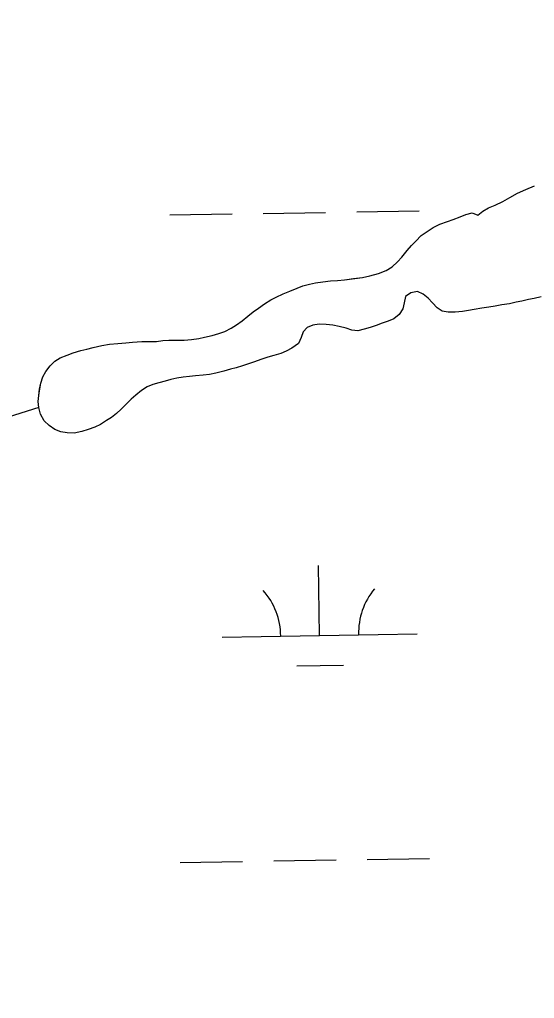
# Model space of a CAD drawing. Extents: x 3855477 to 3893699, y 299188 to 325115.
# Drawn here: x 3874591 to 3874855, y 306098 to 306601 of the extents above; entities that cross this region are included whole.
import ezdxf

# ---------------------------------------------------------------- set-up
doc = ezdxf.new("R2010")
doc.units = 0
doc.layers.add('V-TOPO-SHOR', color=7, linetype='Continuous')
doc.layers.add('V-WETL-SWMP', color=7, linetype='Continuous')

msp = doc.modelspace()

# ---------------------------------------------------------------- linework, layer by layer
at = {"layer": 'V-TOPO-SHOR'}
for points in [[(3874600.95, 306401.88), (3873926.32, 306189), (3873608.82, 306098.28), (3873593.7, 306143.64), (3873623.94, 306189), (3873639.06, 306219.23), (3873699.53, 306279.71), (3873790.25, 306370.42), (3873926.32, 306491.38), (3874001.92, 306582.09), (3874107.75, 306687.92), (3874213.58, 306763.52), (3874274.06, 306823.99), (3874379.89, 306899.59), (3874470.61, 306975.18), (3874531.08, 307005.42), (3874621.8, 307035.66), (3874667.15, 307050.78), (3874730.3, 307067.88)], [(3874653.74, 306435.7), (3874656.79, 306435.73), (3874661.23, 306435.83), (3874664.47, 306436.21), (3874667.61, 306436.41), (3874670.92, 306436.53), (3874675.54, 306436.45), (3874679.2, 306436.82), (3874682.96, 306437.36), (3874685.93, 306437.92), (3874689.78, 306438.9), (3874693.2, 306439.88), (3874696.35, 306440.96), (3874699.69, 306442.55), (3874702.34, 306444.34), (3874705.25, 306446.46), (3874708.25, 306448.85), (3874710.99, 306450.98), (3874713.64, 306452.94), (3874716.64, 306455.06), (3874719.9, 306457.18), (3874722.63, 306458.61), (3874726.23, 306460.21), (3874729.74, 306461.54), (3874733.51, 306463.21), (3874736.41, 306464.3), (3874739.91, 306465.19), (3874742.88, 306465.92), (3874746.64, 306466.38), (3874750.65, 306466.92), (3874754.14, 306467.12), (3874757.72, 306467.49), (3874762.35, 306468.1), (3874766.98, 306468.72), (3874770.83, 306469.52), (3874775.29, 306470.75), (3874779.24, 306472.25), (3874782.23, 306474.11), (3874785.07, 306476.68), (3874787.2, 306479.08), (3874789.96, 306482.43), (3874792.27, 306485), (3874794.49, 306487.31), (3874797.24, 306490.23), (3874800.69, 306492.69), (3874803.33, 306494.39), (3874806.76, 306495.98), (3874810.62, 306497.39), (3874813.51, 306498.48), (3874817.19, 306499.8), (3874820.09, 306500.97), (3874823.33, 306501.87), (3874826.18, 306500.69), (3874828.74, 306502.65), (3874831.74, 306504.42), (3874835.07, 306505.76), (3874839.02, 306507.61), (3874842.64, 306509.81), (3874846.68, 306511.91), (3874850.9, 306513.93), (3874855.37, 306515.77)], [(3874835.11, 306453.92), (3874831.97, 306453.45), (3874828.38, 306452.91), (3874824.36, 306452.19), (3874821.39, 306451.72), (3874818.33, 306451.17), (3874814.67, 306450.8), (3874811.1, 306450.77), (3874807.97, 306451.35), (3874805.3, 306453.05), (3874802.99, 306455.71), (3874800.77, 306458.01), (3874798.19, 306460.15), (3874795.34, 306461.51), (3874791.84, 306460.7), (3874789.11, 306458.92), (3874788.44, 306455.62), (3874787.78, 306452.58), (3874785.81, 306449.57), (3874783.07, 306447.44), (3874780.26, 306446.27), (3874777.1, 306445.19), (3874774.12, 306444.02), (3874770.96, 306442.95), (3874767.81, 306442.04), (3874764.58, 306441.32), (3874761.53, 306441.63), (3874758.59, 306442.56), (3874755.03, 306443.4), (3874751.73, 306444.16), (3874748.34, 306444.57), (3874744.77, 306444.63), (3874741.54, 306444.08), (3874738.56, 306443), (3874736.51, 306440.77), (3874735.5, 306437.74), (3874734.14, 306434.8), (3874730.7, 306432.34), (3874727.88, 306430.73), (3874725.08, 306429.65), (3874721.48, 306428.58), (3874718.42, 306427.67), (3874714.91, 306426.51), (3874711.58, 306425.35), (3874708.43, 306424.28), (3874705.45, 306423.29), (3874702.21, 306422.3), (3874699.32, 306421.48), (3874695.81, 306420.49), (3874691.79, 306419.52), (3874688.56, 306418.88), (3874685.32, 306418.5), (3874681.31, 306418.14), (3874678.17, 306417.85), (3874675.02, 306417.38), (3874671.71, 306417), (3874668.64, 306416.27), (3874665.67, 306415.45), (3874662.43, 306414.55), (3874659.36, 306413.65), (3874656.46, 306412.39), (3874653.64, 306410.53), (3874650.73, 306408.22), (3874648.34, 306406.09), (3874645.94, 306403.78), (3874643.19, 306400.95), (3874640.8, 306398.73), (3874638.24, 306396.77), (3874635.68, 306395.16), (3874632.51, 306393.04), (3874629.61, 306391.7), (3874626.19, 306390.62), (3874622.95, 306389.46), (3874619.02, 306388.75), (3874615.45, 306388.81), (3874612.23, 306389.39), (3874609.12, 306390.49), (3874606.1, 306392.64), (3874603.62, 306395.03), (3874601.76, 306398.38), (3874600.95, 306401.88), (3874600.57, 306404.93), (3874600.8, 306407.98), (3874601.29, 306411.36), (3874601.96, 306414.4), (3874602.89, 306417.61), (3874604.42, 306420.37), (3874606.65, 306423.29), (3874609.13, 306425.6), (3874611.86, 306427.39), (3874615.37, 306428.8), (3874618.52, 306429.88), (3874622.47, 306431.12), (3874625.44, 306431.85), (3874628.68, 306432.66), (3874633.23, 306433.72), (3874637.07, 306434.34), (3874641.44, 306434.79), (3874645.45, 306435.15), (3874649.03, 306435.44), (3874653.74, 306435.7)], [(3874858.72, 306458.64), (3874855.22, 306457.92), (3874852.25, 306457.28), (3874848.83, 306456.46), (3874845.86, 306455.91), (3874842.45, 306455.18), (3874838.61, 306454.55), (3874835.11, 306453.92)]]:
    msp.add_lwpolyline(points, dxfattribs=at)
at = {"layer": 'V-WETL-SWMP'}
for p, q in [((3874842.64, 306509.81), (3874846.68, 306511.91)), ((3874846.68, 306511.91), (3874850.9, 306513.93)), ((3874850.9, 306513.93), (3874855.38, 306515.77)), ((3874835.07, 306505.76), (3874839.02, 306507.61)), ((3874839.02, 306507.61), (3874842.64, 306509.81)), ((3874716.08, 306501.56), (3874748.08, 306502.08)), ((3874764.08, 306502.34), (3874796.07, 306502.87)), ((3874820.09, 306500.97), (3874823.33, 306501.87)), ((3874823.33, 306501.87), (3874826.18, 306500.69)), ((3874826.18, 306500.69), (3874828.74, 306502.65)), ((3874828.74, 306502.65), (3874831.74, 306504.42)), ((3874831.74, 306504.42), (3874835.07, 306505.76)), ((3874668.09, 306500.78), (3874700.09, 306501.3)), ((3874806.76, 306495.98), (3874810.62, 306497.39)), ((3874810.62, 306497.39), (3874813.51, 306498.47)), ((3874813.51, 306498.47), (3874817.19, 306499.8)), ((3874817.19, 306499.8), (3874820.09, 306500.97)), ((3874797.24, 306490.22), (3874800.69, 306492.69)), ((3874800.69, 306492.69), (3874803.33, 306494.39)), ((3874803.33, 306494.39), (3874806.76, 306495.98)), ((3874792.27, 306485), (3874794.49, 306487.31)), ((3874794.49, 306487.31), (3874797.24, 306490.22)), ((3874787.2, 306479.08), (3874789.96, 306482.43)), ((3874789.96, 306482.43), (3874792.27, 306485)), ((3874782.24, 306474.11), (3874785.07, 306476.67)), ((3874785.07, 306476.67), (3874787.2, 306479.08)), ((3874775.29, 306470.75), (3874779.24, 306472.25)), ((3874779.24, 306472.25), (3874782.24, 306474.11)), ((3874742.88, 306465.92), (3874746.64, 306466.38)), ((3874746.64, 306466.38), (3874750.66, 306466.92)), ((3874750.66, 306466.92), (3874754.14, 306467.12)), ((3874754.14, 306467.12), (3874757.72, 306467.49)), ((3874757.72, 306467.49), (3874766.98, 306468.72)), ((3874766.98, 306468.72), (3874770.83, 306469.52)), ((3874770.83, 306469.52), (3874775.29, 306470.75)), ((3874726.23, 306460.21), (3874729.74, 306461.54)), ((3874729.74, 306461.54), (3874733.51, 306463.21)), ((3874733.51, 306463.21), (3874736.41, 306464.29)), ((3874736.41, 306464.29), (3874739.91, 306465.19)), ((3874739.91, 306465.19), (3874742.88, 306465.92)), ((3874795.34, 306461.51), (3874791.84, 306460.7)), ((3874798.19, 306460.15), (3874795.34, 306461.51)), ((3874716.64, 306455.06), (3874719.9, 306457.18)), ((3874719.9, 306457.18), (3874722.63, 306458.61)), ((3874722.63, 306458.61), (3874726.23, 306460.21)), ((3874789.11, 306458.92), (3874788.44, 306455.62)), ((3874791.84, 306460.7), (3874789.11, 306458.92)), ((3874800.77, 306458.01), (3874798.19, 306460.15)), ((3874802.99, 306455.71), (3874800.77, 306458.01)), ((3874848.83, 306456.46), (3874845.86, 306455.91)), ((3874852.25, 306457.27), (3874848.83, 306456.46)), ((3874855.22, 306457.92), (3874852.25, 306457.27)), ((3874858.72, 306458.64), (3874855.22, 306457.92)), ((3874710.99, 306450.98), (3874713.64, 306452.94)), ((3874713.64, 306452.94), (3874716.64, 306455.06)), ((3874787.78, 306452.58), (3874785.81, 306449.57)), ((3874788.44, 306455.62), (3874787.78, 306452.58)), ((3874805.3, 306453.05), (3874802.99, 306455.71)), ((3874807.97, 306451.35), (3874805.3, 306453.05)), ((3874811.1, 306450.77), (3874807.97, 306451.35)), ((3874821.39, 306451.72), (3874818.33, 306451.17)), ((3874824.36, 306452.19), (3874821.39, 306451.72)), ((3874828.38, 306452.91), (3874824.36, 306452.19)), ((3874831.97, 306453.45), (3874828.38, 306452.91)), ((3874835.11, 306453.92), (3874831.97, 306453.45)), ((3874838.61, 306454.55), (3874835.11, 306453.92)), ((3874842.45, 306455.18), (3874838.61, 306454.55)), ((3874845.86, 306455.91), (3874842.45, 306455.18)), ((3874702.34, 306444.34), (3874705.25, 306446.46)), ((3874705.25, 306446.46), (3874708.25, 306448.85)), ((3874708.25, 306448.85), (3874710.99, 306450.98)), ((3874780.26, 306446.27), (3874777.1, 306445.19)), ((3874783.07, 306447.44), (3874780.26, 306446.27)), ((3874785.81, 306449.57), (3874783.07, 306447.44)), ((3874814.67, 306450.8), (3874811.1, 306450.77)), ((3874818.33, 306451.17), (3874814.67, 306450.8)), ((3874696.35, 306440.96), (3874699.69, 306442.55)), ((3874699.69, 306442.55), (3874702.34, 306444.34)), ((3874738.56, 306443), (3874736.51, 306440.77)), ((3874741.54, 306444.08), (3874738.56, 306443)), ((3874744.77, 306444.63), (3874741.54, 306444.08)), ((3874748.34, 306444.57), (3874744.77, 306444.63)), ((3874751.73, 306444.16), (3874748.34, 306444.57)), ((3874755.03, 306443.4), (3874751.73, 306444.16)), ((3874758.59, 306442.56), (3874755.03, 306443.4)), ((3874761.53, 306441.63), (3874758.59, 306442.56)), ((3874764.58, 306441.32), (3874761.53, 306441.63)), ((3874767.81, 306442.04), (3874764.58, 306441.32)), ((3874770.97, 306442.95), (3874767.81, 306442.04)), ((3874774.12, 306444.02), (3874770.97, 306442.95)), ((3874777.1, 306445.19), (3874774.12, 306444.02)), ((3874661.24, 306435.83), (3874664.47, 306436.21)), ((3874664.47, 306436.21), (3874667.61, 306436.41)), ((3874667.61, 306436.41), (3874670.92, 306436.53)), ((3874670.92, 306436.53), (3874675.54, 306436.45)), ((3874675.54, 306436.45), (3874679.2, 306436.82)), ((3874679.2, 306436.82), (3874682.96, 306437.36)), ((3874682.96, 306437.36), (3874685.93, 306437.92)), ((3874685.93, 306437.92), (3874689.78, 306438.9)), ((3874689.78, 306438.9), (3874693.2, 306439.88)), ((3874693.2, 306439.88), (3874696.35, 306440.96)), ((3874735.5, 306437.74), (3874734.14, 306434.8)), ((3874736.51, 306440.77), (3874735.5, 306437.74)), ((3874618.53, 306429.88), (3874622.47, 306431.12)), ((3874622.47, 306431.12), (3874625.44, 306431.85)), ((3874625.44, 306431.85), (3874628.68, 306432.66)), ((3874628.68, 306432.66), (3874633.23, 306433.71)), ((3874633.23, 306433.71), (3874637.08, 306434.34)), ((3874637.08, 306434.34), (3874641.44, 306434.79)), ((3874641.44, 306434.79), (3874645.45, 306435.15)), ((3874645.45, 306435.15), (3874649.03, 306435.44)), ((3874649.03, 306435.44), (3874653.74, 306435.7)), ((3874653.74, 306435.7), (3874656.79, 306435.73)), ((3874656.79, 306435.73), (3874661.24, 306435.83)), ((3874730.7, 306432.33), (3874727.88, 306430.73)), ((3874734.14, 306434.8), (3874730.7, 306432.33)), ((3874609.13, 306425.6), (3874611.86, 306427.38)), ((3874611.86, 306427.38), (3874615.37, 306428.8)), ((3874615.37, 306428.8), (3874618.53, 306429.88)), ((3874714.91, 306426.51), (3874711.58, 306425.35)), ((3874718.42, 306427.67), (3874714.91, 306426.51)), ((3874721.49, 306428.58), (3874718.42, 306427.67)), ((3874725.08, 306429.64), (3874721.49, 306428.58)), ((3874727.88, 306430.73), (3874725.08, 306429.64)), ((3874604.42, 306420.37), (3874606.65, 306423.29)), ((3874606.65, 306423.29), (3874609.13, 306425.6)), ((3874699.32, 306421.48), (3874695.81, 306420.49)), ((3874702.21, 306422.3), (3874699.32, 306421.48)), ((3874705.45, 306423.28), (3874702.21, 306422.3)), ((3874708.43, 306424.28), (3874705.45, 306423.28)), ((3874711.58, 306425.35), (3874708.43, 306424.28)), ((3874601.96, 306414.4), (3874602.89, 306417.61)), ((3874602.89, 306417.61), (3874604.42, 306420.37)), ((3874668.64, 306416.27), (3874665.67, 306415.45)), ((3874671.71, 306417), (3874668.64, 306416.27)), ((3874675.02, 306417.38), (3874671.71, 306417)), ((3874678.17, 306417.84), (3874675.02, 306417.38)), ((3874681.31, 306418.14), (3874678.17, 306417.84)), ((3874685.32, 306418.5), (3874681.31, 306418.14)), ((3874688.55, 306418.88), (3874685.32, 306418.5)), ((3874691.79, 306419.52), (3874688.55, 306418.88)), ((3874695.81, 306420.49), (3874691.79, 306419.52)), ((3874600.8, 306407.98), (3874601.3, 306411.37)), ((3874601.3, 306411.37), (3874601.96, 306414.4)), ((3874656.46, 306412.39), (3874653.64, 306410.52)), ((3874659.36, 306413.65), (3874656.46, 306412.39)), ((3874662.43, 306414.55), (3874659.36, 306413.65)), ((3874665.67, 306415.45), (3874662.43, 306414.55)), ((3874600.57, 306404.93), (3874600.8, 306407.98)), ((3874648.34, 306406.09), (3874645.94, 306403.78)), ((3874650.73, 306408.22), (3874648.34, 306406.09)), ((3874653.64, 306410.52), (3874650.73, 306408.22)), ((3874600.95, 306401.87), (3874600.57, 306404.93)), ((3874601.76, 306398.38), (3874600.95, 306401.87)), ((3874643.19, 306400.95), (3874640.8, 306398.73)), ((3874645.94, 306403.78), (3874643.19, 306400.95)), ((3874603.62, 306395.03), (3874601.76, 306398.38)), ((3874638.24, 306396.77), (3874635.68, 306395.16)), ((3874640.8, 306398.73), (3874638.24, 306396.77)), ((3874606.1, 306392.64), (3874603.62, 306395.03)), ((3874609.11, 306390.49), (3874606.1, 306392.64)), ((3874629.61, 306391.7), (3874626.19, 306390.62)), ((3874632.51, 306393.04), (3874629.61, 306391.7)), ((3874635.68, 306395.16), (3874632.51, 306393.04)), ((3874612.23, 306389.39), (3874609.11, 306390.49)), ((3874615.45, 306388.81), (3874612.23, 306389.39)), ((3874619.02, 306388.75), (3874615.45, 306388.81)), ((3874622.95, 306389.46), (3874619.02, 306388.75)), ((3874626.19, 306390.62), (3874622.95, 306389.46)), ((3874745.03, 306284.76), (3874744.44, 306320.76)), ((3874695.03, 306283.95), (3874795.02, 306285.58)), ((3874733.28, 306269.14), (3874757.28, 306269.53)), ((3874769.5, 306169.71), (3874801.49, 306170.24)), ((3874673.51, 306168.15), (3874705.51, 306168.67)), ((3874721.5, 306168.93), (3874753.5, 306169.45))]:
    msp.add_line(p, q, dxfattribs=at)
for centre, start, end in [((3874689.78, 306284.34), 0.1615, 41.7052), ((3874800.26, 306286.14), 140.1615, 181.7052)]:
    msp.add_arc(centre, 35.25, start, end, dxfattribs=at)

doc.saveas('drawing.dxf')
